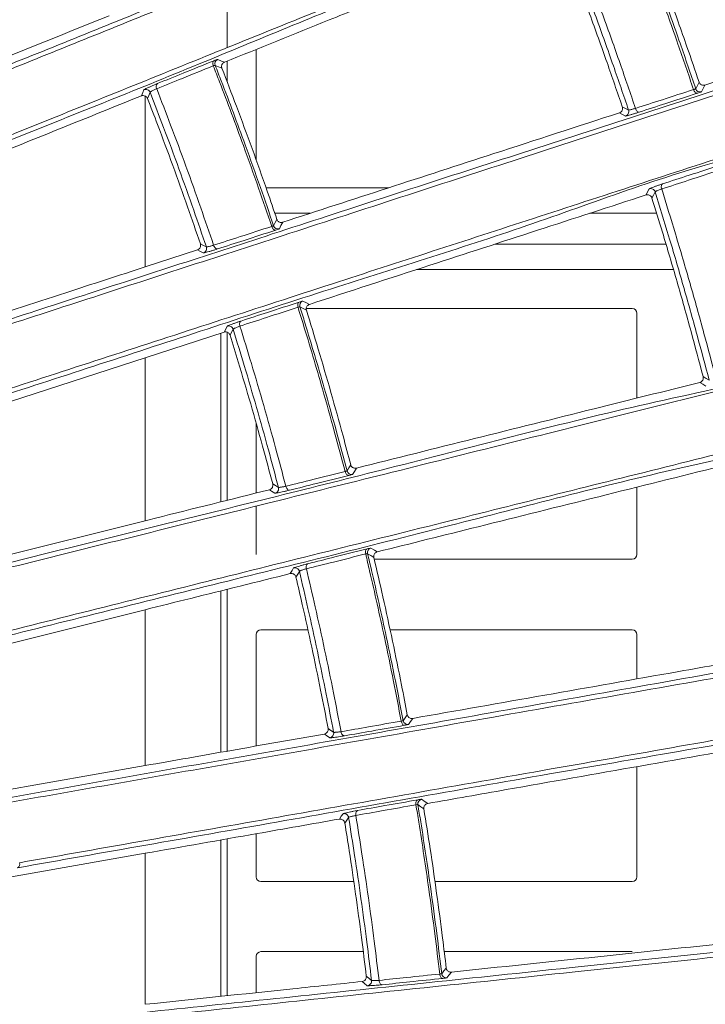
# Model space of a CAD drawing. Header units: millimetres. Extents: x 0 to 1118, y 0 to 864.
# Tile 396 of 512: x 558.19 to 565.53, y 424.64 to 435.18. Entities that reach past the tile are written whole.
import ezdxf

# ---------------------------------------------------------------- set-up
doc = ezdxf.new("R2010")
doc.units = ezdxf.units.MM

msp = doc.modelspace()

# ---------------------------------------------------------------- linework, layer by layer
at = {"color": 7, "linetype": 'Continuous', "lineweight": 15}
for p, q in [((560.4107, 434.8767), (560.4107, 435.5827)), ((560.7232, 433.673), (560.7232, 434.8585)), ((560.4107, 434.5144), (560.4107, 434.7323)), ((565.7126, 434.5376), (565.5267, 434.4772)), ((559.5357, 434.3596), (559.5357, 432.5305)), ((562.141, 433.3771), (560.8284, 433.3771)), ((560.9227, 433.1041), (561.3009, 433.1041)), ((564.2932, 433.1041), (565.0095, 433.1041)), ((565.109, 432.775), (563.2805, 432.775)), ((560.0946, 432.7121), (559.5357, 432.5305)), ((562.4404, 432.5021), (565.1896, 432.5021)), ((564.7482, 432.0843), (561.259, 432.0843)), ((564.7982, 432.0343), (564.7982, 431.1259)), ((559.5357, 431.5583), (560.3804, 431.8327)), ((560.3451, 431.8212), (560.3451, 430.0156)), ((560.4107, 430.032), (560.4107, 431.832)), ((556.8741, 430.6934), (559.5357, 431.5583)), ((559.5357, 431.5583), (559.5357, 429.8138)), ((560.7232, 430.1099), (560.7232, 430.8531)), ((564.7982, 430.1729), (564.7982, 429.4524)), ((560.7232, 429.4524), (560.7232, 429.9699)), ((559.5357, 429.8138), (557.2874, 429.2532)), ((561.9868, 429.4024), (564.7482, 429.4024)), ((560.3451, 429.0626), (560.3451, 427.3352)), ((560.4107, 427.3467), (560.4107, 429.0789)), ((557.511, 428.3559), (559.5357, 428.8608)), ((559.5357, 428.8608), (559.5357, 427.1925)), ((561.2764, 428.6458), (560.7732, 428.6458)), ((564.7482, 428.6458), (562.1563, 428.6458)), ((560.7232, 427.4018), (560.7232, 428.5958)), ((564.7982, 428.5958), (564.7982, 428.1204)), ((559.5357, 427.1925), (557.8225, 426.8904)), ((564.7982, 427.1814), (564.7982, 426.0008)), ((560.7232, 426.0008), (560.7232, 426.4629)), ((560.3451, 426.3962), (560.3451, 424.7223)), ((560.4107, 424.7292), (560.4107, 426.4078)), ((557.983, 425.9797), (559.5357, 426.2535)), ((559.5357, 426.2535), (559.5357, 424.6372)), ((560.7732, 425.9508), (561.7677, 425.9508)), ((562.6364, 425.9508), (564.7482, 425.9508)), ((561.8695, 425.2008), (560.7732, 425.2008)), ((564.7482, 425.2008), (562.7362, 425.2008)), ((560.7232, 424.762), (560.7232, 425.1508))]:
    msp.add_line(p, q, dxfattribs=at)
at = {"color": 9, "linetype": 'Continuous', "lineweight": 0, "flags": 128}
for points in [[(560.3112, 434.7518), (560.3532, 434.7343), (560.3839, 434.7214)], [(560.2641, 434.6825), (560.2613, 434.6913), (560.2595, 434.7002), (560.2588, 434.7087), (560.2593, 434.7167), (560.2609, 434.7238), (560.2636, 434.7298), (560.2673, 434.7345), (560.2718, 434.7377)], [(560.3557, 434.6582), (560.3201, 434.673), (560.2845, 434.6878)], [(565.4278, 434.4372), (565.446, 434.4725), (565.4642, 434.5077)], [(565.5267, 434.4772), (565.5075, 434.44), (565.4896, 434.4053)], [(559.4942, 434.362), (559.5083, 434.3958), (559.5211, 434.4267)], [(559.5876, 434.3991), (559.5738, 434.3658), (559.5599, 434.3324)], [(565.4438, 434.3885), (565.4388, 434.3882), (565.4334, 434.3897), (565.4278, 434.393), (565.4224, 434.3979), (565.4171, 434.4041), (565.4124, 434.4116), (565.4082, 434.42), (565.4049, 434.429)], [(564.6421, 434.244), (564.6755, 434.2268), (564.6775, 434.2258), (564.709, 434.2095)], [(564.8226, 434.1868), (564.8174, 434.1865), (564.812, 434.188), (564.8063, 434.1913), (564.8008, 434.1961), (564.7955, 434.2024), (564.7907, 434.2098), (564.7866, 434.2182), (564.7832, 434.2272)], [(564.676, 434.1457), (564.6445, 434.1619), (564.6105, 434.1795)], [(565.0635, 433.3646), (565.0611, 433.3737), (565.0597, 433.3827), (565.0594, 433.3913), (565.0601, 433.3991), (565.0617, 433.4061), (565.0644, 433.4118), (565.0678, 433.416), (565.0721, 433.4187)], [(564.8963, 433.3001), (564.9135, 433.3343), (564.9294, 433.3659)], [(564.9935, 433.3337), (564.9766, 433.3), (564.9597, 433.2663)], [(560.9318, 432.9241), (560.9261, 432.9237), (560.9201, 432.925), (560.914, 432.9281), (560.908, 432.9329), (560.9024, 432.9391), (560.8974, 432.9465), (560.8931, 432.9548), (560.8897, 432.9638)], [(560.9095, 432.9706), (560.9273, 433.0048), (560.945, 433.039)], [(561.0074, 433.0087), (560.9886, 432.9724), (560.9711, 432.9386)], [(560.1261, 432.777), (560.1581, 432.7604), (560.1901, 432.7438)], [(560.3104, 432.7225), (560.3046, 432.7221), (560.2985, 432.7234), (560.2924, 432.7265), (560.2863, 432.7312), (560.2807, 432.7373), (560.2756, 432.7447), (560.2712, 432.7531), (560.2678, 432.7621)], [(560.1569, 432.6799), (560.1191, 432.6994), (560.0946, 432.7121)], [(561.1708, 432.0986), (561.1686, 432.1076), (561.1674, 432.1166), (561.1673, 432.1252), (561.1683, 432.1332), (561.1704, 432.1402), (561.1735, 432.146), (561.1775, 432.1504), (561.1822, 432.1533)], [(561.2226, 432.1647), (561.2633, 432.1443), (561.2931, 432.1293)], [(561.2605, 432.0681), (561.226, 432.0854), (561.1915, 432.1027)], [(560.5492, 431.8963), (560.5469, 431.9053), (560.5458, 431.9143), (560.5457, 431.923), (560.5468, 431.9309), (560.549, 431.938), (560.5521, 431.9438), (560.5562, 431.9482), (560.561, 431.9512)], [(560.3804, 431.8327), (560.3968, 431.8655), (560.4118, 431.8955)], [(560.4762, 431.8633), (560.4601, 431.831), (560.4439, 431.7987)], [(565.5346, 431.2554), (565.5043, 431.2739), (565.4715, 431.2938)], [(565.5075, 431.356), (565.5397, 431.3364), (565.5415, 431.3353), (565.5719, 431.3168)], [(561.7141, 430.2981), (561.7084, 430.298), (561.7026, 430.2998), (561.6967, 430.3033), (561.6911, 430.3084), (561.686, 430.3149), (561.6815, 430.3226), (561.6778, 430.3312), (561.675, 430.3404)], [(561.6952, 430.346), (561.7153, 430.3789), (561.7355, 430.4118)], [(561.7956, 430.3773), (561.7742, 430.3422), (561.7544, 430.3098)], [(560.9242, 430.1085), (560.8879, 430.1306), (560.8642, 430.145)], [(560.9001, 430.2076), (560.9309, 430.1888), (560.9617, 430.17)], [(561.0802, 430.1403), (561.0744, 430.1403), (561.0685, 430.142), (561.0626, 430.1455), (561.0569, 430.1506), (561.0517, 430.1571), (561.0471, 430.1648), (561.0434, 430.1734), (561.0406, 430.1825)], [(561.8951, 429.4577), (561.8934, 429.4669), (561.8929, 429.476), (561.8934, 429.4846), (561.8949, 429.4925), (561.8975, 429.4994), (561.901, 429.505), (561.9052, 429.5092), (561.9101, 429.5117)], [(561.9513, 429.5202), (561.9904, 429.4971), (562.0192, 429.48)], [(561.9824, 429.4213), (561.9492, 429.4409), (561.916, 429.4606)], [(561.088, 429.2478), (561.1067, 429.2794), (561.1237, 429.3082)], [(561.1857, 429.2716), (561.1674, 429.2405), (561.149, 429.2094)], [(561.2608, 429.2993), (561.2592, 429.3085), (561.2587, 429.3176), (561.2592, 429.3262), (561.2608, 429.3341), (561.2635, 429.341), (561.267, 429.3466), (561.2714, 429.3508), (561.2764, 429.3534)], [(562.2959, 427.673), (562.3183, 427.7044), (562.3407, 427.7359)], [(562.3982, 427.6972), (562.3745, 427.6637), (562.3525, 427.6328)], [(561.4931, 427.5904), (561.5226, 427.5695), (561.552, 427.5486)], [(562.3114, 427.6238), (562.3057, 427.6242), (562.3, 427.6263), (562.2945, 427.6302), (562.2893, 427.6357), (562.2846, 427.6425), (562.2806, 427.6505), (562.2775, 427.6593), (562.2754, 427.6686)], [(561.5102, 427.4898), (561.4757, 427.5144), (561.4529, 427.5305)], [(561.668, 427.5107), (561.6623, 427.5111), (561.6565, 427.5132), (561.6508, 427.5171), (561.6456, 427.5225), (561.6408, 427.5293), (561.6368, 427.5373), (561.6337, 427.5461), (561.6315, 427.5554)], [(562.4333, 426.7727), (562.4323, 426.782), (562.4324, 426.7912), (562.4334, 426.7998), (562.4355, 426.8076), (562.4386, 426.8143), (562.4424, 426.8197), (562.447, 426.8236), (562.4521, 426.8258)], [(562.518, 426.7305), (562.4862, 426.7524), (562.4544, 426.7744)], [(562.4938, 426.8314), (562.5312, 426.8056), (562.5588, 426.7865)], [(561.6136, 426.6199), (561.6344, 426.65), (561.6535, 426.6777)], [(561.7127, 426.6368), (561.6922, 426.6071), (561.6717, 426.5773)], [(561.7896, 426.6589), (561.7886, 426.6682), (561.7887, 426.6774), (561.7898, 426.686), (561.792, 426.6938), (561.7951, 426.7005), (561.799, 426.7059), (561.8037, 426.7098), (561.8089, 426.712)], [(562.7207, 424.9145), (562.7151, 424.9152), (562.7096, 424.9178), (562.7043, 424.922), (562.6995, 424.9278), (562.6953, 424.9349), (562.6919, 424.943), (562.6894, 424.952), (562.6879, 424.9614)], [(562.7087, 424.9646), (562.7333, 424.9944), (562.7578, 425.0242)], [(562.8125, 424.9816), (562.7865, 424.9499), (562.7623, 424.9205)], [(561.9122, 424.8367), (561.8795, 424.8636), (561.8579, 424.8813)], [(561.9021, 424.9382), (561.93, 424.9153), (561.9579, 424.8924)], [(562.071, 424.8465), (562.0653, 424.8472), (562.0597, 424.8498), (562.0544, 424.854), (562.0495, 424.8598), (562.0452, 424.8669), (562.0418, 424.875), (562.0393, 424.884), (562.0378, 424.8934)]]:
    msp.add_lwpolyline(points, dxfattribs=at)
at = {"color": 9, "linetype": 'Continuous', "lineweight": 0}
for centre, radius, start, end in [((560.3311, 434.7059), 0.05, 113.5265, 201.19965), ((559.6964, 434.46), 0.0446, 132.79128, 210.57527), ((565.4752, 434.4532), 0.05, 198.63209, 286.71631), ((559.541, 434.3808), 0.05, 21.45724, 113.42121), ((564.6615, 434.1936), 0.05, 286.8438, 18.56421), ((564.9458, 433.3187), 0.05, 17.51265, 109.15909), ((560.9569, 432.9866), 0.05, 198.68984, 286.47281), ((560.1427, 432.7278), 0.05, 286.5779, 18.66618), ((561.2393, 432.1175), 0.05, 109.52463, 197.20481), ((560.4284, 431.8483), 0.05, 17.4533, 109.4166), ((561.7436, 430.3587), 0.05, 194.7006, 282.47367), ((560.9133, 430.1573), 0.05, 282.58327, 14.64974), ((561.137, 429.26), 0.05, 13.44056, 105.41259), ((562.3451, 427.6823), 0.05, 190.71359, 278.47339), ((561.5028, 427.5393), 0.05, 278.58486, 10.64328), ((561.6634, 426.6286), 0.05, 9.42778, 101.41529), ((558.148, 426.1392), 0.045, 296.43286, 17.40508), ((562.7584, 424.9704), 0.05, 186.72014, 274.4793), ((561.9082, 424.8866), 0.05, 274.58351, 6.62957)]:
    msp.add_arc(centre, radius, start, end, dxfattribs=at)
at = {"color": 7, "linetype": 'Continuous', "lineweight": 15}
for centre, start, end in [((561.9647, 429.472), 105.52216, 193.21535), ((562.5038, 426.7824), 101.52301, 189.22311)]:
    msp.add_arc(centre, 0.05, start, end, dxfattribs=at)
for centre, major_axis, start_param, end_param in [((564.7482, 432.0343), (0.0354, 0.0354), 5.4978252, 7.0685454), ((564.7482, 429.4524), (-0.0354, 0.0354), 2.3562326, 3.9269527), ((560.7732, 428.5958), (0.0354, -0.0354), 2.3562326, 3.9269527), ((564.7482, 428.5958), (0.0354, 0.0354), 5.4978252, 7.0685454), ((560.7732, 426.0008), (-0.0354, -0.0354), 5.4978252, 7.0685454), ((564.7482, 426.0008), (-0.0354, 0.0354), 2.3562326, 3.9269527), ((560.7732, 425.1508), (0.0354, -0.0354), 2.3562326, 3.9269527)]:
    msp.add_ellipse(centre, major_axis=major_axis, ratio=0.9999239, start_param=start_param, end_param=end_param, dxfattribs=at)
for points, knots in [([(551.1759, 441.3033), (551.7435, 440.5175), (552.8808, 438.9433), (554.3272, 436.4083), (555.5732, 433.7714), (556.588, 431.0403), (557.3639, 428.2331), (557.9021, 425.3681), (558.2005, 422.4679), (558.2545, 419.5608), (558.0582, 416.6648), (557.6211, 413.797), (556.9484, 410.9757), (555.9986, 408.0827), (554.7229, 405.1576), (553.1205, 402.2246), (551.8236, 400.4164), (551.1759, 399.5134)], [0, 0, 0, 0, 0.0647967, 0.1298256, 0.1948536, 0.2596492, 0.324361, 0.3893061, 0.4542503, 0.5189608, 0.5833548, 0.647979, 0.7126043, 0.7769999, 0.8512746, 0.9257245, 1, 1, 1, 1]), ([(551.4192, 399.628), (551.9776, 400.4118), (553.0963, 401.9821), (554.5185, 404.5065), (555.7433, 407.1301), (556.7442, 409.855), (557.5111, 412.6648), (558.0419, 415.542), (558.3319, 418.4536), (558.3767, 421.3713), (558.1702, 424.277), (557.7223, 427.1537), (557.038, 429.9828), (556.0876, 432.8462), (554.8344, 435.7084), (553.2873, 438.5515), (552.0414, 440.3102), (551.4192, 441.1887)], [0, 0, 0, 0, 0.0647861, 0.1297994, 0.1948118, 0.2595968, 0.3250004, 0.39064, 0.4562787, 0.521681, 0.5867608, 0.6520731, 0.7173866, 0.782468, 0.8549254, 0.927542, 1, 1, 1, 1]), ([(555.9492, 433.8353), (556.5287, 434.07), (557.689, 434.54), (559.588, 435.2979), (561.6019, 436.1507), (563.0653, 436.6421), (563.7745, 436.9967), (563.7745, 436.9967)], [0, 0, 0, 0, 0.2361493, 0.4727975, 0.7364031, 0.9999986, 1, 1, 1, 1]), ([(563.817, 436.9591), (563.0953, 436.6674), (561.652, 436.0842), (559.6334, 435.2686), (557.7377, 434.5028), (556.578, 434.0344), (555.9976, 433.8)], [0, 0, 0, 0, 0.2636254, 0.5272423, 0.7633903, 1, 1, 1, 1]), ([(556.2431, 433.1926), (556.8913, 433.4545), (558.1878, 433.9783), (560.1664, 434.7779), (562.1219, 435.5682), (563.4151, 436.0908), (564.0621, 436.3523)], [0, 0, 0, 0, 0.2640132, 0.5280337, 0.763856, 1, 1, 1, 1]), ([(564.7644, 436.431), (564.8264, 436.2705), (564.9564, 435.9343), (565.1462, 435.4193), (565.3174, 434.9386), (565.4212, 434.634), (565.4642, 434.5077)], [0, 0, 0, 0, 0.2521059, 0.5282998, 0.8044942, 1, 1, 1, 1]), ([(564.0569, 436.2977), (564.0569, 436.2977), (563.4223, 435.9804), (562.1099, 435.5391), (560.1605, 434.7148), (558.1777, 433.9244), (556.8804, 433.3987), (556.2318, 433.1358)], [0, 0, 0, 0, 0.0000014, 0.2359681, 0.4719263, 0.7359529, 1, 1, 1, 1]), ([(560.3839, 434.7214), (560.7562, 434.8718), (561.3305, 435.1039), (562.4974, 435.5753), (563.3017, 435.9003), (563.8968, 436.1407)], [0, 0, 0, 0, 0.3240433, 0.4998621, 1, 1, 1, 1]), ([(563.9624, 436.1115), (564.0083, 435.993), (564.1207, 435.7027), (564.2934, 435.2383), (564.4744, 434.7344), (564.588, 434.4021), (564.6421, 434.244)], [0, 0, 0, 0, 0.1918298, 0.4698863, 0.7479429, 1, 1, 1, 1]), ([(559.1477, 435.2193), (558.6208, 435.0064), (557.4496, 434.5332), (556.3399, 434.0849), (555.7295, 433.8383)], [0, 0, 0, 0, 0.4498522, 1, 1, 1, 1]), ([(560.3839, 434.7214), (560.3778, 434.7181), (560.3669, 434.7123), (560.3565, 434.6973), (560.3519, 434.6816), (560.3524, 434.6681), (560.3549, 434.6606), (560.3557, 434.6582)], [0, 0, 0, 0, 0.2968075, 0.5318512, 0.7211234, 0.9115221, 1, 1, 1, 1]), ([(560.3557, 434.6582), (560.408, 434.5225), (560.5182, 434.2364), (560.68, 433.7971), (560.824, 433.3929), (560.9106, 433.1396), (560.945, 433.039)], [0, 0, 0, 0, 0.2530356, 0.5339796, 0.8149236, 1, 1, 1, 1]), ([(565.4642, 434.5077), (565.4662, 434.5032), (565.4702, 434.4941), (565.4808, 434.4838), (565.4939, 434.4767), (565.5099, 434.4735), (565.5208, 434.4759), (565.5267, 434.4772)], [0, 0, 0, 0, 0.1758552, 0.3513179, 0.5368174, 0.7505419, 1, 1, 1, 1]), ([(556.0758, 432.9808), (556.2457, 433.0494), (557.3446, 433.4934), (558.5095, 433.9641), (559.4942, 434.362)], [0, 0, 0, 0, 0.15460125, 1, 1, 1, 1]), ([(559.5357, 434.3596), (559.5288, 434.3622), (559.5158, 434.367), (559.5018, 434.3648), (559.4953, 434.3624), (559.4942, 434.362)], [0, 0, 0, 0, 0.4943515, 0.9187557, 1, 1, 1, 1]), ([(559.5599, 434.3324), (559.5577, 434.337), (559.5532, 434.346), (559.5441, 434.3547), (559.538, 434.3583), (559.5357, 434.3596)], [0, 0, 0, 0, 0.3887656, 0.7760544, 1, 1, 1, 1]), ([(559.5599, 434.3324), (559.5956, 434.24), (559.6877, 434.0013), (559.8315, 433.6148), (559.9847, 433.1888), (560.0808, 432.9088), (560.1261, 432.777)], [0, 0, 0, 0, 0.1796307, 0.4635549, 0.7474797, 1, 1, 1, 1]), ([(564.6105, 434.1795), (564.6171, 434.1826), (564.6295, 434.1885), (564.6413, 434.2057), (564.6456, 434.2237), (564.6443, 434.2368), (564.6425, 434.2428), (564.6421, 434.244)], [0, 0, 0, 0, 0.2953728, 0.5508951, 0.7810049, 0.9543777, 1, 1, 1, 1]), ([(564.6105, 434.1795), (564.1612, 434.0335), (562.9379, 433.636), (561.7555, 433.2518), (561.0074, 433.0087)], [0, 0, 0, 0, 0.3673025, 1, 1, 1, 1]), ([(565.9703, 433.7389), (565.9703, 433.7389), (565.1716, 433.5392), (563.7668, 432.9953), (561.4942, 432.2928), (559.2454, 431.5515), (557.7756, 431.0753), (557.0407, 430.8372)], [0, 0, 0, 0, 0.0000015, 0.2364757, 0.4729389, 0.736454, 1, 1, 1, 1]), ([(557.0559, 430.8932), (557.7895, 431.1316), (559.2567, 431.6084), (561.5128, 432.3416), (563.7504, 433.0689), (565.2354, 433.5515), (565.9785, 433.793)], [0, 0, 0, 0, 0.2635074, 0.5270167, 0.7633108, 1, 1, 1, 1]), ([(561.2931, 432.1293), (561.7209, 432.2683), (562.899, 432.6511), (564.1192, 433.0475), (564.8963, 433.3001)], [0, 0, 0, 0, 0.3631257, 1, 1, 1, 1]), ([(564.9597, 433.2663), (564.9577, 433.2711), (564.9538, 433.2808), (564.9429, 433.292), (564.9293, 433.2998), (564.913, 433.3036), (564.902, 433.3013), (564.8963, 433.3001)], [0, 0, 0, 0, 0.1786688, 0.3569046, 0.5474916, 0.7637432, 1, 1, 1, 1]), ([(564.9597, 433.2663), (564.9972, 433.145), (565.0891, 432.8476), (565.229, 432.3723), (565.3744, 431.8569), (565.4646, 431.5174), (565.5075, 431.356)], [0, 0, 0, 0, 0.1917171, 0.4698103, 0.7479029, 1, 1, 1, 1]), ([(560.945, 433.039), (560.947, 433.0347), (560.9508, 433.026), (560.9607, 433.016), (560.9731, 433.0089), (560.9894, 433.0049), (561.0009, 433.0074), (561.0074, 433.0087)], [0, 0, 0, 0, 0.1643275, 0.3280956, 0.5038735, 0.7150272, 1, 1, 1, 1]), ([(560.0946, 432.7121), (560.1008, 432.715), (560.113, 432.7207), (560.1245, 432.737), (560.1293, 432.7546), (560.1288, 432.768), (560.1266, 432.7752), (560.1261, 432.777)], [0, 0, 0, 0, 0.2838031, 0.5588537, 0.7469031, 0.9359533, 1, 1, 1, 1]), ([(559.5357, 432.5305), (559.2514, 432.4381), (558.2418, 432.1101), (557.2796, 431.7975), (556.5884, 431.5729)], [0, 0, 0, 0, 0.2816681, 1, 1, 1, 1]), ([(561.2931, 432.1293), (561.2868, 432.1264), (561.2754, 432.1213), (561.264, 432.107), (561.2584, 432.0917), (561.2579, 432.0782), (561.2599, 432.0705), (561.2605, 432.0681)], [0, 0, 0, 0, 0.29669339, 0.53234118, 0.72206815, 0.91298388, 1, 1, 1, 1]), ([(561.2605, 432.0681), (561.3032, 431.9293), (561.3931, 431.6363), (561.5238, 431.1871), (561.6393, 430.7737), (561.7081, 430.5148), (561.7355, 430.4118)], [0, 0, 0, 0, 0.2528775, 0.5336649, 0.8144518, 1, 1, 1, 1]), ([(560.4439, 431.7987), (560.442, 431.8034), (560.4382, 431.8127), (560.428, 431.8237), (560.4151, 431.8317), (560.3985, 431.8363), (560.3869, 431.834), (560.3804, 431.8327)], [0, 0, 0, 0, 0.16669311, 0.33276037, 0.51387873, 0.72840301, 1, 1, 1, 1]), ([(560.4439, 431.7987), (560.4731, 431.7037), (560.5484, 431.459), (560.6649, 431.0633), (560.7879, 430.6279), (560.8642, 430.3421), (560.9001, 430.2076)], [0, 0, 0, 0, 0.1801562, 0.4639061, 0.7476546, 1, 1, 1, 1]), ([(557.5047, 429.2198), (558.2509, 429.4065), (559.7435, 429.7799), (562.205, 430.3831), (564.7934, 431.0717), (566.7126, 431.4403), (567.6054, 431.7378), (567.6054, 431.7378)], [0, 0, 0, 0, 0.23872, 0.4774791, 0.7387464, 0.9999989, 1, 1, 1, 1]), ([(567.6407, 431.6947), (566.71, 431.4626), (564.8486, 430.9985), (562.2412, 430.3483), (559.7873, 429.7366), (558.2951, 429.3647), (557.5478, 429.1784)], [0, 0, 0, 0, 0.26128799, 0.52257119, 0.76091004, 1, 1, 1, 1]), ([(565.4715, 431.2938), (565.0933, 431.1995), (563.8442, 430.888), (562.6372, 430.5871), (561.7956, 430.3773)], [0, 0, 0, 0, 0.3027481, 1, 1, 1, 1]), ([(565.4715, 431.2938), (565.4783, 431.2964), (565.491, 431.3014), (565.504, 431.3178), (565.5096, 431.3355), (565.5092, 431.3486), (565.5078, 431.3547), (565.5075, 431.356)], [0, 0, 0, 0, 0.2954601, 0.550606, 0.7809967, 0.9548285, 1, 1, 1, 1]), ([(567.7877, 431.0064), (567.7877, 431.0064), (566.9758, 430.7358), (565.2259, 430.3992), (562.7053, 429.7297), (560.1487, 429.104), (558.5078, 428.6932), (557.6872, 428.4878)], [0, 0, 0, 0, 0.00000109, 0.23766848, 0.47578782, 0.73787227, 1, 1, 1, 1]), ([(557.7064, 428.5428), (558.5266, 428.7473), (560.167, 429.1564), (562.7136, 429.7915), (565.2539, 430.4251), (566.95, 430.8481), (567.7989, 431.0599)], [0, 0, 0, 0, 0.2620843, 0.5241629, 0.7618414, 1, 1, 1, 1]), ([(561.7355, 430.4118), (561.7371, 430.4073), (561.7403, 430.3984), (561.7495, 430.3878), (561.7613, 430.3798), (561.7765, 430.3752), (561.7883, 430.3755), (561.7949, 430.3771), (561.7956, 430.3773)], [0, 0, 0, 0, 0.1641694, 0.3278506, 0.5031727, 0.7133605, 0.968389, 1, 1, 1, 1]), ([(562.0192, 429.48), (562.3783, 429.5695), (563.5787, 429.8688), (564.8231, 430.1791), (565.6952, 430.3966)], [0, 0, 0, 0, 0.299109, 1, 1, 1, 1]), ([(560.8642, 430.145), (560.4556, 430.0432), (560.0098, 429.932), (559.5722, 429.8229), (559.5357, 429.8138)], [0, 0, 0, 0, 0.9165412, 1, 1, 1, 1]), ([(560.8642, 430.145), (560.8706, 430.1475), (560.8832, 430.1523), (560.8958, 430.1677), (560.9019, 430.185), (560.9022, 430.1984), (560.9006, 430.2057), (560.9001, 430.2076)], [0, 0, 0, 0, 0.2836288, 0.5586403, 0.7473115, 0.9370453, 1, 1, 1, 1]), ([(562.0192, 429.48), (562.0127, 429.4776), (562.001, 429.4733), (561.9887, 429.4598), (561.9819, 429.4448), (561.9805, 429.4314), (561.982, 429.4237), (561.9824, 429.4213)], [0, 0, 0, 0, 0.29648, 0.5328656, 0.7231301, 0.914586, 1, 1, 1, 1]), ([(561.9824, 429.4213), (562.0152, 429.2801), (562.0844, 428.982), (562.1833, 428.5256), (562.2697, 428.105), (562.3204, 427.8414), (562.3407, 427.7359)], [0, 0, 0, 0, 0.2523934, 0.5326985, 0.8130042, 1, 1, 1, 1]), ([(559.5357, 428.8608), (559.6974, 428.9011), (560.2083, 429.0285), (560.7308, 429.1588), (561.088, 429.2478)], [0, 0, 0, 0, 0.3163086, 1, 1, 1, 1]), ([(561.149, 429.2094), (561.1474, 429.2142), (561.1443, 429.2238), (561.1349, 429.2355), (561.1226, 429.2444), (561.1063, 429.2501), (561.0946, 429.2487), (561.088, 429.2478)], [0, 0, 0, 0, 0.1664324, 0.3322774, 0.5127867, 0.7263605, 1, 1, 1, 1]), ([(561.149, 429.2094), (561.1717, 429.1118), (561.2299, 428.862), (561.3185, 428.4588), (561.4107, 428.0167), (561.4667, 427.7268), (561.4931, 427.5904)], [0, 0, 0, 0, 0.1816139, 0.46487665, 0.74813982, 1, 1, 1, 1]), ([(558.037, 426.8418), (558.8695, 426.9887), (560.5379, 427.283), (563.2895, 427.7664), (566.2401, 428.2936), (568.2894, 428.6372), (569.3653, 428.839), (569.3653, 428.839)], [0, 0, 0, 0, 0.2386694, 0.47836116, 0.73918884, 0.9999988, 1, 1, 1, 1]), ([(569.3967, 428.7935), (568.3511, 428.6091), (566.2599, 428.2403), (563.3324, 427.7242), (560.5787, 427.2387), (558.9121, 426.945), (558.0772, 426.7978)], [0, 0, 0, 0, 0.2608473, 0.521692, 0.760388, 1, 1, 1, 1]), ([(566.1291, 428.355), (565.8339, 428.303), (564.5651, 428.0793), (563.339, 427.8631), (562.3982, 427.6972)], [0, 0, 0, 0, 0.2326382, 1, 1, 1, 1]), ([(558.1909, 426.1526), (559.1027, 426.3135), (560.9263, 426.6351), (563.7796, 427.1384), (566.6365, 427.6423), (568.5516, 427.9801), (569.5103, 428.1492)], [0, 0, 0, 0, 0.2612899, 0.5225629, 0.7609971, 1, 1, 1, 1]), ([(569.4962, 428.0966), (569.4962, 428.0966), (568.5087, 427.9423), (566.6367, 427.5832), (563.7593, 427.0877), (560.9068, 426.5812), (559.081, 426.2596), (558.168, 426.0988)], [0, 0, 0, 0, 0.0000012, 0.238426, 0.4773843, 0.7386634, 1, 1, 1, 1]), ([(562.3407, 427.7359), (562.342, 427.7313), (562.3445, 427.7222), (562.353, 427.7109), (562.3642, 427.7021), (562.3789, 427.6965), (562.3908, 427.696), (562.3975, 427.6971), (562.3982, 427.6972)], [0, 0, 0, 0, 0.16407044, 0.32762678, 0.50241204, 0.71165862, 0.9655722, 1, 1, 1, 1]), ([(561.4529, 427.5305), (561.4595, 427.5325), (561.4724, 427.5364), (561.486, 427.551), (561.4933, 427.5678), (561.4946, 427.5811), (561.4934, 427.5886), (561.4931, 427.5904)], [0, 0, 0, 0, 0.2834354, 0.558437, 0.7478228, 0.9382556, 1, 1, 1, 1]), ([(561.4529, 427.5305), (561.1198, 427.4718), (560.4719, 427.3575), (559.8418, 427.2464), (559.5357, 427.1925)], [0, 0, 0, 0, 0.5142312, 1, 1, 1, 1]), ([(562.5588, 426.7865), (562.8386, 426.8359), (564.0555, 427.0504), (565.3177, 427.273), (566.2897, 427.4444)], [0, 0, 0, 0, 0.2299687, 1, 1, 1, 1]), ([(562.5588, 426.7865), (562.5521, 426.7846), (562.5401, 426.7811), (562.5268, 426.7685), (562.5191, 426.754), (562.5168, 426.7407), (562.5177, 426.7329), (562.518, 426.7305)], [0, 0, 0, 0, 0.2962237, 0.5334083, 0.7242467, 0.9162859, 1, 1, 1, 1]), ([(562.518, 426.7305), (562.5408, 426.5875), (562.589, 426.2856), (562.6558, 425.8238), (562.7127, 425.398), (562.7449, 425.1313), (562.7578, 425.0242)], [0, 0, 0, 0, 0.25215946, 0.53223221, 0.81230489, 1, 1, 1, 1]), ([(559.5357, 426.2535), (559.9326, 426.3234), (560.6152, 426.4438), (561.3189, 426.5679), (561.6136, 426.6199)], [0, 0, 0, 0, 0.58132876, 1, 1, 1, 1]), ([(561.6717, 426.5773), (561.6705, 426.5822), (561.6681, 426.5919), (561.6595, 426.6042), (561.648, 426.6139), (561.6321, 426.6209), (561.6203, 426.6202), (561.6136, 426.6199)], [0, 0, 0, 0, 0.1661668, 0.3317643, 0.5115896, 0.7240897, 1, 1, 1, 1]), ([(561.6717, 426.5773), (561.6877, 426.478), (561.7283, 426.2245), (561.7885, 425.8159), (561.8496, 425.3689), (561.8853, 425.076), (561.9021, 424.9382)], [0, 0, 0, 0, 0.1823161, 0.4653447, 0.7483738, 1, 1, 1, 1]), ([(558.4023, 424.4326), (559.3228, 424.5295), (561.1687, 424.7238), (564.2443, 425.0439), (567.4752, 425.3961), (569.9, 425.6187), (571.003, 425.7566), (571.003, 425.7566)], [0, 0, 0, 0, 0.2388414, 0.4789145, 0.7394671, 0.9999991, 1, 1, 1, 1]), ([(571.0303, 425.7091), (569.865, 425.5866), (567.5343, 425.3417), (564.2742, 424.9991), (561.2098, 424.6771), (559.3642, 424.4832), (558.4393, 424.3861)], [0, 0, 0, 0, 0.2605706, 0.5211419, 0.7600247, 1, 1, 1, 1]), ([(566.5801, 425.3776), (566.3772, 425.3563), (565.0948, 425.2215), (563.8556, 425.0913), (562.8125, 424.9816)], [0, 0, 0, 0, 0.1582351, 1, 1, 1, 1]), ([(558.5078, 423.7345), (559.0057, 423.7869), (560.0024, 423.8917), (562.0859, 424.1108), (564.7031, 424.3861), (567.8906, 424.7212), (570.0284, 424.946), (571.0987, 425.0586)], [0, 0, 0, 0, 0.1304637, 0.2611575, 0.5222281, 0.7607859, 1, 1, 1, 1]), ([(571.0818, 425.0069), (571.0818, 425.0069), (570.0706, 424.8805), (567.8456, 424.6761), (564.6913, 424.3324), (562.0619, 424.0591), (559.9777, 423.8395), (558.98, 423.7347), (558.4811, 423.6822)], [0, 0, 0, 0, 0.0000009, 0.2388693, 0.4777172, 0.7387928, 0.8694005, 1, 1, 1, 1]), ([(562.7578, 425.0242), (562.7587, 425.0196), (562.7606, 425.0103), (562.7683, 424.9985), (562.7788, 424.989), (562.7931, 424.9823), (562.8049, 424.9809), (562.8116, 424.9815), (562.8125, 424.9816)], [0, 0, 0, 0, 0.1639085, 0.327353, 0.5015429, 0.7097435, 0.9624068, 1, 1, 1, 1]), ([(561.8579, 424.8813), (561.6096, 424.8552), (560.8207, 424.7723), (560.0582, 424.6921), (559.5357, 424.6372)], [0, 0, 0, 0, 0.3147355, 1, 1, 1, 1]), ([(561.8579, 424.8813), (561.8645, 424.8828), (561.8777, 424.8859), (561.8923, 424.8994), (561.9007, 424.9157), (561.9029, 424.9289), (561.9023, 424.9364), (561.9021, 424.9382)], [0, 0, 0, 0, 0.2831184, 0.5581651, 0.7483354, 0.9395687, 1, 1, 1, 1])]:
    msp.add_open_spline(points, degree=3, knots=knots, dxfattribs=at)
at = {"color": 9, "linetype": 'Continuous', "lineweight": 0}
for points, knots in [([(565.4049, 434.429), (565.3496, 434.5914), (565.2336, 434.9325), (565.017, 435.5386), (564.825, 436.0516), (564.6946, 436.3861), (564.6671, 436.4566)], [0, 0, 0, 0, 0.2385055, 0.5009189, 0.8946728, 1, 1, 1, 1]), ([(564.6908, 436.4626), (564.7179, 436.3932), (564.8479, 436.0598), (565.0395, 435.5477), (565.2564, 434.9413), (565.3725, 434.5999), (565.4278, 434.4372)], [0, 0, 0, 0, 0.1036298, 0.4980654, 0.7609348, 1, 1, 1, 1]), ([(564.709, 434.2095), (564.6553, 434.3672), (564.5422, 434.6993), (564.362, 435.2031), (564.1769, 435.7028), (564.0508, 436.0278), (563.9914, 436.181)], [0, 0, 0, 0, 0.2381818, 0.5015858, 0.7649678, 1, 1, 1, 1]), ([(564.059, 436.2169), (564.1198, 436.0604), (564.2473, 435.7318), (564.4337, 435.2282), (564.6149, 434.7217), (564.7288, 434.3871), (564.7832, 434.2272)], [0, 0, 0, 0, 0.2378772, 0.499302, 0.7607479, 1, 1, 1, 1]), ([(560.3112, 434.7518), (560.3102, 434.7517), (560.3081, 434.7515), (560.2953, 434.7471), (560.2796, 434.7408), (560.2718, 434.7377)], [0, 0, 0, 0, 0.2656498, 0.6327892, 1, 1, 1, 1]), ([(560.2641, 434.6825), (560.1539, 434.6379), (559.9512, 434.5559), (559.7499, 434.4745), (559.6581, 434.4373)], [0, 0, 0, 0, 0.5439101, 1, 1, 1, 1]), ([(559.6662, 434.4927), (559.7579, 434.5298), (559.9591, 434.6112), (560.1616, 434.6931), (560.2718, 434.7377)], [0, 0, 0, 0, 0.456086, 1, 1, 1, 1]), ([(560.2845, 434.6878), (560.2839, 434.688), (560.2826, 434.6885), (560.276, 434.6869), (560.2681, 434.6839), (560.2641, 434.6825)], [0, 0, 0, 0, 0.2663461, 0.6336169, 1, 1, 1, 1]), ([(560.8897, 432.9638), (560.843, 433.1005), (560.7441, 433.3903), (560.5592, 433.907), (560.3962, 434.3428), (560.2862, 434.6257), (560.2641, 434.6825)], [0, 0, 0, 0, 0.2369373, 0.5021265, 0.9000687, 1, 1, 1, 1]), ([(560.2845, 434.6878), (560.3061, 434.6321), (560.4158, 434.3502), (560.5784, 433.9153), (560.7636, 433.3979), (560.8627, 433.1077), (560.9095, 432.9706)], [0, 0, 0, 0, 0.09810217, 0.49660706, 0.76217263, 1, 1, 1, 1]), ([(556.8075, 431.5547), (557.4684, 431.7695), (558.7904, 432.1991), (560.9597, 432.9029), (563.2612, 433.6546), (564.923, 434.1844), (565.7373, 434.4559), (565.7373, 434.4559)], [0, 0, 0, 0, 0.2375687, 0.4751652, 0.7375882, 0.9999988, 1, 1, 1, 1]), ([(559.5211, 434.4267), (559.5224, 434.4277), (559.5249, 434.4296), (559.5413, 434.4379), (559.5652, 434.4491), (559.5946, 434.4624), (559.626, 434.476), (559.6503, 434.4863), (559.6626, 434.4912), (559.6662, 434.4927)], [0, 0, 0, 0, 0.1560828, 0.3121554, 0.4683493, 0.6243637, 0.7799941, 0.9351619, 1, 1, 1, 1]), ([(559.6581, 434.4373), (559.6563, 434.4366), (559.6501, 434.4342), (559.638, 434.4288), (559.6226, 434.4214), (559.6082, 434.4138), (559.5968, 434.4071), (559.589, 434.4017), (559.5881, 434.3999), (559.5876, 434.3991)], [0, 0, 0, 0, 0.0644998, 0.2189367, 0.3741134, 0.5301417, 0.6867515, 0.8434421, 1, 1, 1, 1]), ([(559.6581, 434.4373), (559.7081, 434.3079), (559.8148, 434.0321), (559.9719, 433.6076), (560.1255, 433.1787), (560.2221, 432.8961), (560.2678, 432.7621)], [0, 0, 0, 0, 0.2334371, 0.4975791, 0.7617392, 1, 1, 1, 1]), ([(565.4278, 434.4372), (565.4272, 434.4368), (565.4259, 434.4359), (565.4175, 434.4329), (565.409, 434.4303), (565.4049, 434.429)], [0, 0, 0, 0, 0.3375195, 0.6751131, 1, 1, 1, 1]), ([(565.7763, 434.4153), (564.953, 434.1478), (563.3065, 433.6127), (561.0021, 432.864), (558.836, 432.1602), (557.5148, 431.7311), (556.8534, 431.5163)], [0, 0, 0, 0, 0.2624434, 0.52488, 0.7621413, 1, 1, 1, 1]), ([(560.1901, 432.7438), (560.1451, 432.8755), (560.0494, 433.1555), (559.8968, 433.5815), (559.7413, 434.0017), (559.6362, 434.2734), (559.5876, 434.3991)], [0, 0, 0, 0, 0.2369654, 0.5037865, 0.7705873, 1, 1, 1, 1]), ([(564.7832, 434.2272), (564.8789, 434.2583), (565.0857, 434.3254), (565.2934, 434.3928), (565.4049, 434.429)], [0, 0, 0, 0, 0.46310281, 1, 1, 1, 1]), ([(565.4438, 434.3885), (565.3324, 434.3523), (565.1248, 434.2849), (564.9182, 434.2179), (564.8226, 434.1868)], [0, 0, 0, 0, 0.536904, 1, 1, 1, 1]), ([(565.4438, 434.3885), (565.4521, 434.3912), (565.469, 434.3968), (565.4856, 434.4029), (565.4883, 434.4045), (565.4896, 434.4053)], [0, 0, 0, 0, 0.324796, 0.6624456, 1, 1, 1, 1]), ([(564.7832, 434.2272), (564.7783, 434.2258), (564.7685, 434.2229), (564.7518, 434.2185), (564.7359, 434.2145), (564.7224, 434.2114), (564.7129, 434.2095), (564.7095, 434.2092), (564.709, 434.2095), (564.709, 434.2095)], [0, 0, 0, 0, 0.1618656, 0.3238168, 0.4858682, 0.6479782, 0.8099849, 0.9718562, 1, 1, 1, 1]), ([(564.676, 434.1457), (564.6762, 434.1456), (564.677, 434.1454), (564.6835, 434.1465), (564.7023, 434.1511), (564.729, 434.1584), (564.7604, 434.1675), (564.7935, 434.1775), (564.8129, 434.1837), (564.8226, 434.1868)], [0, 0, 0, 0, 0.02816006, 0.19012449, 0.35214249, 0.51418211, 0.67616252, 0.83807821, 1, 1, 1, 1]), ([(565.0721, 433.4187), (565.1674, 433.4498), (565.374, 433.5169), (565.5815, 433.5844), (565.6932, 433.6208)], [0, 0, 0, 0, 0.4617213, 1, 1, 1, 1]), ([(565.685, 433.5667), (565.5732, 433.5304), (565.3656, 433.4629), (565.1589, 433.3956), (565.0635, 433.3646)], [0, 0, 0, 0, 0.5382783, 1, 1, 1, 1]), ([(564.9294, 433.3659), (564.9307, 433.3668), (564.9333, 433.3685), (564.9503, 433.3756), (564.9749, 433.3849), (565.0052, 433.396), (565.0375, 433.4072), (565.0598, 433.4148), (565.0705, 433.4182), (565.0721, 433.4187)], [0, 0, 0, 0, 0.162366, 0.324716, 0.487172, 0.6494724, 0.8115203, 0.9732465, 1, 1, 1, 1]), ([(565.0635, 433.3646), (565.0627, 433.3644), (565.0573, 433.3626), (565.0462, 433.3587), (565.0302, 433.3525), (565.0153, 433.3462), (565.0034, 433.3405), (564.9952, 433.336), (564.9941, 433.3345), (564.9935, 433.3337)], [0, 0, 0, 0, 0.0266605, 0.1878232, 0.3495606, 0.5118633, 0.6745605, 0.8373132, 1, 1, 1, 1]), ([(565.5719, 431.3168), (565.5293, 431.4778), (565.4397, 431.8169), (565.2951, 432.332), (565.1453, 432.8435), (565.0422, 433.1766), (564.9935, 433.3337)], [0, 0, 0, 0, 0.2380552, 0.5014774, 0.7648775, 1, 1, 1, 1]), ([(565.0635, 433.3646), (565.1131, 433.2043), (565.2174, 432.8676), (565.3683, 432.3522), (565.5137, 431.8342), (565.604, 431.4924), (565.6471, 431.3291)], [0, 0, 0, 0, 0.2378249, 0.4992682, 0.7607324, 1, 1, 1, 1]), ([(560.2678, 432.7621), (560.3625, 432.7928), (560.569, 432.8598), (560.777, 432.9273), (560.8897, 432.9638)], [0, 0, 0, 0, 0.45833333, 1, 1, 1, 1]), ([(560.9095, 432.9706), (560.9088, 432.9702), (560.9075, 432.9694), (560.8998, 432.9668), (560.8927, 432.9647), (560.8897, 432.9638)], [0, 0, 0, 0, 0.3673451, 0.7349746, 1, 1, 1, 1]), ([(560.9318, 432.9241), (560.8192, 432.8876), (560.6114, 432.8202), (560.405, 432.7532), (560.3104, 432.7225)], [0, 0, 0, 0, 0.5416713, 1, 1, 1, 1]), ([(560.9318, 432.9241), (560.9377, 432.9261), (560.9518, 432.9307), (560.9671, 432.9362), (560.9698, 432.9378), (560.9711, 432.9386)], [0, 0, 0, 0, 0.2649028, 0.6324463, 1, 1, 1, 1]), ([(560.2678, 432.7621), (560.2631, 432.7608), (560.2538, 432.7581), (560.2371, 432.7538), (560.2209, 432.7498), (560.2065, 432.7465), (560.1959, 432.7443), (560.191, 432.7436), (560.1903, 432.7438), (560.1901, 432.7438)], [0, 0, 0, 0, 0.15563581, 0.31135523, 0.4671411, 0.62290746, 0.77853574, 0.93395521, 1, 1, 1, 1]), ([(560.3104, 432.7225), (560.3011, 432.7196), (560.2826, 432.7137), (560.2497, 432.7038), (560.2176, 432.6945), (560.1893, 432.6868), (560.1683, 432.6815), (560.1587, 432.6796), (560.1573, 432.6798), (560.1569, 432.6799)], [0, 0, 0, 0, 0.1556307, 0.311259, 0.4669377, 0.6226592, 0.7783249, 0.9338867, 1, 1, 1, 1]), ([(560.561, 431.9512), (560.6551, 431.9818), (560.8614, 432.0489), (561.0692, 432.1165), (561.1822, 432.1533)], [0, 0, 0, 0, 0.4562423, 1, 1, 1, 1]), ([(561.2226, 432.1647), (561.2217, 432.1646), (561.2195, 432.1646), (561.2064, 432.161), (561.1903, 432.1559), (561.1822, 432.1533)], [0, 0, 0, 0, 0.26651677, 0.63327365, 1, 1, 1, 1]), ([(561.1708, 432.0986), (561.0578, 432.0618), (560.8498, 431.9941), (560.6434, 431.927), (560.5492, 431.8963)], [0, 0, 0, 0, 0.5437547, 1, 1, 1, 1]), ([(561.1915, 432.1027), (561.191, 432.1029), (561.1897, 432.1034), (561.183, 432.1022), (561.1749, 432.0998), (561.1708, 432.0986)], [0, 0, 0, 0, 0.26721447, 0.63384848, 1, 1, 1, 1]), ([(561.675, 430.3404), (561.638, 430.48), (561.5595, 430.7759), (561.4112, 431.304), (561.279, 431.7501), (561.189, 432.0401), (561.1708, 432.0986)], [0, 0, 0, 0, 0.2369285, 0.501956, 0.8996467, 1, 1, 1, 1]), ([(561.1915, 432.1027), (561.2093, 432.0453), (561.2991, 431.7561), (561.431, 431.3108), (561.5796, 430.7821), (561.6581, 430.4859), (561.6952, 430.346)], [0, 0, 0, 0, 0.0987246, 0.496987, 0.762396, 1, 1, 1, 1]), ([(560.4118, 431.8955), (560.4131, 431.8963), (560.4157, 431.8981), (560.4327, 431.9052), (560.4573, 431.9147), (560.4876, 431.9259), (560.5198, 431.9373), (560.5448, 431.9458), (560.5573, 431.9499), (560.561, 431.9512)], [0, 0, 0, 0, 0.1560655, 0.3121428, 0.46831, 0.6243498, 0.78006, 0.9353704, 1, 1, 1, 1]), ([(560.5492, 431.8963), (560.5473, 431.8957), (560.541, 431.8937), (560.5286, 431.8892), (560.5127, 431.8828), (560.4978, 431.8763), (560.4859, 431.8704), (560.4778, 431.8657), (560.4767, 431.8641), (560.4762, 431.8633)], [0, 0, 0, 0, 0.0643363, 0.2189881, 0.3743095, 0.5304124, 0.6870034, 0.8435721, 1, 1, 1, 1]), ([(560.9617, 430.17), (560.9261, 430.3042), (560.8503, 430.5898), (560.7279, 431.025), (560.602, 431.4553), (560.516, 431.7341), (560.4762, 431.8633)], [0, 0, 0, 0, 0.2365203, 0.5031667, 0.7697943, 1, 1, 1, 1]), ([(560.5492, 431.8963), (560.5902, 431.7634), (560.6774, 431.4806), (560.8046, 431.046), (560.9278, 430.6077), (561.0043, 430.3193), (561.0406, 430.1825)], [0, 0, 0, 0, 0.2340065, 0.4979719, 0.7619574, 1, 1, 1, 1]), ([(561.0406, 430.1825), (561.1371, 430.2066), (561.3478, 430.259), (561.56, 430.3118), (561.675, 430.3404)], [0, 0, 0, 0, 0.4581951, 1, 1, 1, 1]), ([(561.6952, 430.346), (561.6945, 430.3456), (561.6932, 430.3448), (561.6853, 430.3427), (561.678, 430.3411), (561.675, 430.3404)], [0, 0, 0, 0, 0.367129, 0.7341529, 1, 1, 1, 1]), ([(561.7141, 430.2981), (561.5992, 430.2695), (561.3872, 430.2167), (561.1767, 430.1643), (561.0802, 430.1403)], [0, 0, 0, 0, 0.541808, 1, 1, 1, 1]), ([(561.7141, 430.2981), (561.7202, 430.2996), (561.7346, 430.3032), (561.7503, 430.3077), (561.7531, 430.3091), (561.7544, 430.3098)], [0, 0, 0, 0, 0.2658104, 0.6328987, 1, 1, 1, 1]), ([(561.0802, 430.1403), (561.0708, 430.138), (561.0518, 430.1334), (561.0183, 430.1258), (560.9857, 430.1188), (560.9569, 430.1131), (560.9357, 430.1093), (560.926, 430.1081), (560.9246, 430.1084), (560.9242, 430.1085)], [0, 0, 0, 0, 0.1556582, 0.3112996, 0.4670255, 0.6228166, 0.7785649, 0.9342141, 1, 1, 1, 1]), ([(561.0406, 430.1825), (561.0358, 430.1815), (561.0263, 430.1795), (561.0094, 430.1764), (560.9929, 430.1735), (560.9784, 430.1713), (560.9676, 430.1699), (560.9626, 430.1697), (560.9619, 430.1699), (560.9617, 430.17)], [0, 0, 0, 0, 0.1555977, 0.311272, 0.4671256, 0.6230102, 0.7787817, 0.9343386, 1, 1, 1, 1]), ([(561.2764, 429.3534), (561.3725, 429.3774), (561.5829, 429.43), (561.7949, 429.4829), (561.9101, 429.5117)], [0, 0, 0, 0, 0.456466, 1, 1, 1, 1]), ([(561.9513, 429.5202), (561.9504, 429.5203), (561.9482, 429.5204), (561.9349, 429.5177), (561.9184, 429.5137), (561.9101, 429.5117)], [0, 0, 0, 0, 0.2671903, 0.6335908, 1, 1, 1, 1]), ([(561.8951, 429.4577), (561.7798, 429.4289), (561.5676, 429.3759), (561.357, 429.3233), (561.2608, 429.2993)], [0, 0, 0, 0, 0.5435285, 1, 1, 1, 1]), ([(561.916, 429.4606), (561.9155, 429.4608), (561.9143, 429.4614), (561.9075, 429.4606), (561.8992, 429.4587), (561.8951, 429.4577)], [0, 0, 0, 0, 0.2676636, 0.6340658, 1, 1, 1, 1]), ([(562.2754, 427.6686), (562.2482, 427.8103), (562.1907, 428.1105), (562.0797, 428.6468), (561.979, 429.1012), (561.9093, 429.3973), (561.8951, 429.4577)], [0, 0, 0, 0, 0.2366295, 0.501191, 0.8981789, 1, 1, 1, 1]), ([(561.916, 429.4606), (561.93, 429.401), (561.9995, 429.1057), (562.1001, 428.6519), (562.2112, 428.1152), (562.2688, 427.8148), (562.2959, 427.673)], [0, 0, 0, 0, 0.1004223, 0.4979858, 0.7629313, 1, 1, 1, 1]), ([(561.1237, 429.3082), (561.1251, 429.309), (561.1278, 429.3106), (561.1453, 429.3165), (561.1704, 429.3243), (561.2014, 429.3333), (561.2344, 429.3424), (561.2599, 429.3492), (561.2727, 429.3524), (561.2764, 429.3534)], [0, 0, 0, 0, 0.1560323, 0.3120671, 0.4681967, 0.6242789, 0.7800678, 0.9354832, 1, 1, 1, 1]), ([(561.2608, 429.2993), (561.259, 429.2988), (561.2526, 429.2972), (561.2399, 429.2936), (561.2235, 429.2883), (561.2082, 429.2829), (561.196, 429.2779), (561.1875, 429.2738), (561.1863, 429.2724), (561.1857, 429.2716)], [0, 0, 0, 0, 0.0642479, 0.219085, 0.3745936, 0.5307169, 0.6872302, 0.8436449, 1, 1, 1, 1]), ([(561.552, 427.5486), (561.5259, 427.6845), (561.4703, 427.974), (561.3788, 428.4157), (561.2831, 428.8542), (561.2167, 429.139), (561.1857, 429.2716)], [0, 0, 0, 0, 0.2357553, 0.5019376, 0.7681, 1, 1, 1, 1]), ([(561.2608, 429.2993), (561.2927, 429.163), (561.3601, 428.8743), (561.4567, 428.4315), (561.5488, 427.9865), (561.6049, 427.694), (561.6315, 427.5554)], [0, 0, 0, 0, 0.2354397, 0.4989447, 0.76246845, 1, 1, 1, 1]), ([(561.6315, 427.5554), (561.7295, 427.5726), (561.9433, 427.6102), (562.1586, 427.6481), (562.2754, 427.6686)], [0, 0, 0, 0, 0.4580284, 1, 1, 1, 1]), ([(562.3114, 427.6238), (562.1947, 427.6033), (561.9795, 427.5655), (561.7659, 427.5279), (561.668, 427.5107)], [0, 0, 0, 0, 0.5419763, 1, 1, 1, 1]), ([(562.2959, 427.673), (562.2952, 427.6726), (562.2939, 427.6719), (562.2858, 427.6702), (562.2785, 427.6691), (562.2754, 427.6686)], [0, 0, 0, 0, 0.3667209, 0.7334859, 1, 1, 1, 1]), ([(562.3114, 427.6238), (562.3176, 427.625), (562.3322, 427.6276), (562.3482, 427.631), (562.3511, 427.6322), (562.3525, 427.6328)], [0, 0, 0, 0, 0.2664537, 0.6332249, 1, 1, 1, 1]), ([(561.668, 427.5107), (561.6584, 427.5091), (561.6392, 427.5058), (561.6053, 427.5006), (561.5722, 427.4959), (561.5432, 427.4922), (561.5217, 427.4899), (561.512, 427.4894), (561.5106, 427.4897), (561.5102, 427.4898)], [0, 0, 0, 0, 0.1556426, 0.3112756, 0.4670047, 0.6228417, 0.7786848, 0.9344451, 1, 1, 1, 1]), ([(561.6315, 427.5554), (561.6267, 427.5547), (561.6171, 427.5533), (561.6, 427.5513), (561.5833, 427.5497), (561.5687, 427.5485), (561.5578, 427.548), (561.5529, 427.5481), (561.5522, 427.5485), (561.552, 427.5486)], [0, 0, 0, 0, 0.1555171, 0.3111511, 0.4669953, 0.6229298, 0.7788587, 0.9345253, 1, 1, 1, 1]), ([(562.4333, 426.7727), (562.3164, 426.752), (562.101, 426.714), (561.8872, 426.6762), (561.7896, 426.6589)], [0, 0, 0, 0, 0.5433032, 1, 1, 1, 1]), ([(561.8089, 426.712), (561.9064, 426.7293), (562.12, 426.7671), (562.3352, 426.8051), (562.4521, 426.8258)], [0, 0, 0, 0, 0.4566952, 1, 1, 1, 1]), ([(562.4544, 426.7744), (562.4539, 426.7746), (562.4527, 426.7752), (562.4459, 426.7748), (562.4375, 426.7734), (562.4333, 426.7727)], [0, 0, 0, 0, 0.2680194, 0.6342471, 1, 1, 1, 1]), ([(562.6879, 424.9614), (562.6707, 425.1046), (562.6343, 425.4079), (562.5611, 425.9503), (562.4923, 426.4107), (562.4434, 426.7111), (562.4333, 426.7727)], [0, 0, 0, 0, 0.236583, 0.5009147, 0.8975539, 1, 1, 1, 1]), ([(562.4938, 426.8314), (562.4929, 426.8315), (562.4907, 426.8318), (562.4772, 426.8301), (562.4604, 426.8272), (562.4521, 426.8258)], [0, 0, 0, 0, 0.26759968, 0.63378421, 1, 1, 1, 1]), ([(562.4544, 426.7744), (562.4643, 426.7135), (562.5131, 426.4137), (562.5818, 425.9538), (562.6551, 425.4112), (562.6915, 425.1078), (562.7087, 424.9646)], [0, 0, 0, 0, 0.101295, 0.498516, 0.763236, 1, 1, 1, 1]), ([(561.6535, 426.6777), (561.6549, 426.6784), (561.6577, 426.6797), (561.6755, 426.6844), (561.7011, 426.6904), (561.7326, 426.6972), (561.7661, 426.7041), (561.7921, 426.709), (561.805, 426.7114), (561.8089, 426.712)], [0, 0, 0, 0, 0.15599528, 0.31197488, 0.46808731, 0.6241444, 0.77999016, 0.93553423, 1, 1, 1, 1]), ([(561.7896, 426.6589), (561.7877, 426.6586), (561.7812, 426.6574), (561.7683, 426.6546), (561.7516, 426.6506), (561.736, 426.6462), (561.7234, 426.6422), (561.7147, 426.6388), (561.7134, 426.6375), (561.7127, 426.6368)], [0, 0, 0, 0, 0.0642139, 0.2192839, 0.374901, 0.5310454, 0.6874914, 0.8438108, 1, 1, 1, 1]), ([(561.9579, 424.8924), (561.9414, 425.0295), (561.9062, 425.3217), (561.8458, 425.7681), (561.7809, 426.2126), (561.7344, 426.5018), (561.7127, 426.6368)], [0, 0, 0, 0, 0.2352024, 0.5011592, 0.7670962, 1, 1, 1, 1]), ([(561.7896, 426.6589), (561.8119, 426.5203), (561.8591, 426.2273), (561.9246, 425.7787), (561.9854, 425.3288), (562.0209, 425.0334), (562.0378, 424.8934)], [0, 0, 0, 0, 0.2361712, 0.4994489, 0.7627455, 1, 1, 1, 1]), ([(562.0378, 424.8934), (562.1366, 424.9037), (562.3525, 424.9263), (562.57, 424.9491), (562.6879, 424.9614)], [0, 0, 0, 0, 0.4578314, 1, 1, 1, 1]), ([(562.7087, 424.9646), (562.708, 424.9642), (562.7066, 424.9635), (562.6985, 424.9624), (562.6911, 424.9617), (562.6879, 424.9614)], [0, 0, 0, 0, 0.3667292, 0.7330832, 1, 1, 1, 1]), ([(562.071, 424.8465), (562.0613, 424.8456), (562.0419, 424.8436), (562.0077, 424.8408), (561.9744, 424.8384), (561.9452, 424.8367), (561.9236, 424.836), (561.9139, 424.8361), (561.9126, 424.8366), (561.9122, 424.8367)], [0, 0, 0, 0, 0.15560772, 0.31122696, 0.46694517, 0.6227844, 0.77869967, 0.93454143, 1, 1, 1, 1]), ([(562.0378, 424.8934), (562.0329, 424.893), (562.0232, 424.8923), (562.006, 424.8915), (561.9893, 424.891), (561.9746, 424.8909), (561.9637, 424.8912), (561.9588, 424.8918), (561.9581, 424.8922), (561.9579, 424.8924)], [0, 0, 0, 0, 0.15543852, 0.31097798, 0.46677593, 0.62278797, 0.77881375, 0.93458105, 1, 1, 1, 1]), ([(562.7207, 424.9145), (562.6028, 424.9022), (562.3855, 424.8794), (562.1698, 424.8568), (562.071, 424.8465)], [0, 0, 0, 0, 0.5421719, 1, 1, 1, 1]), ([(562.7207, 424.9145), (562.7269, 424.9152), (562.7418, 424.9168), (562.758, 424.919), (562.7609, 424.92), (562.7623, 424.9205)], [0, 0, 0, 0, 0.2668994, 0.6334156, 1, 1, 1, 1])]:
    msp.add_open_spline(points, degree=3, knots=knots, dxfattribs=at)

doc.saveas('drawing.dxf')
